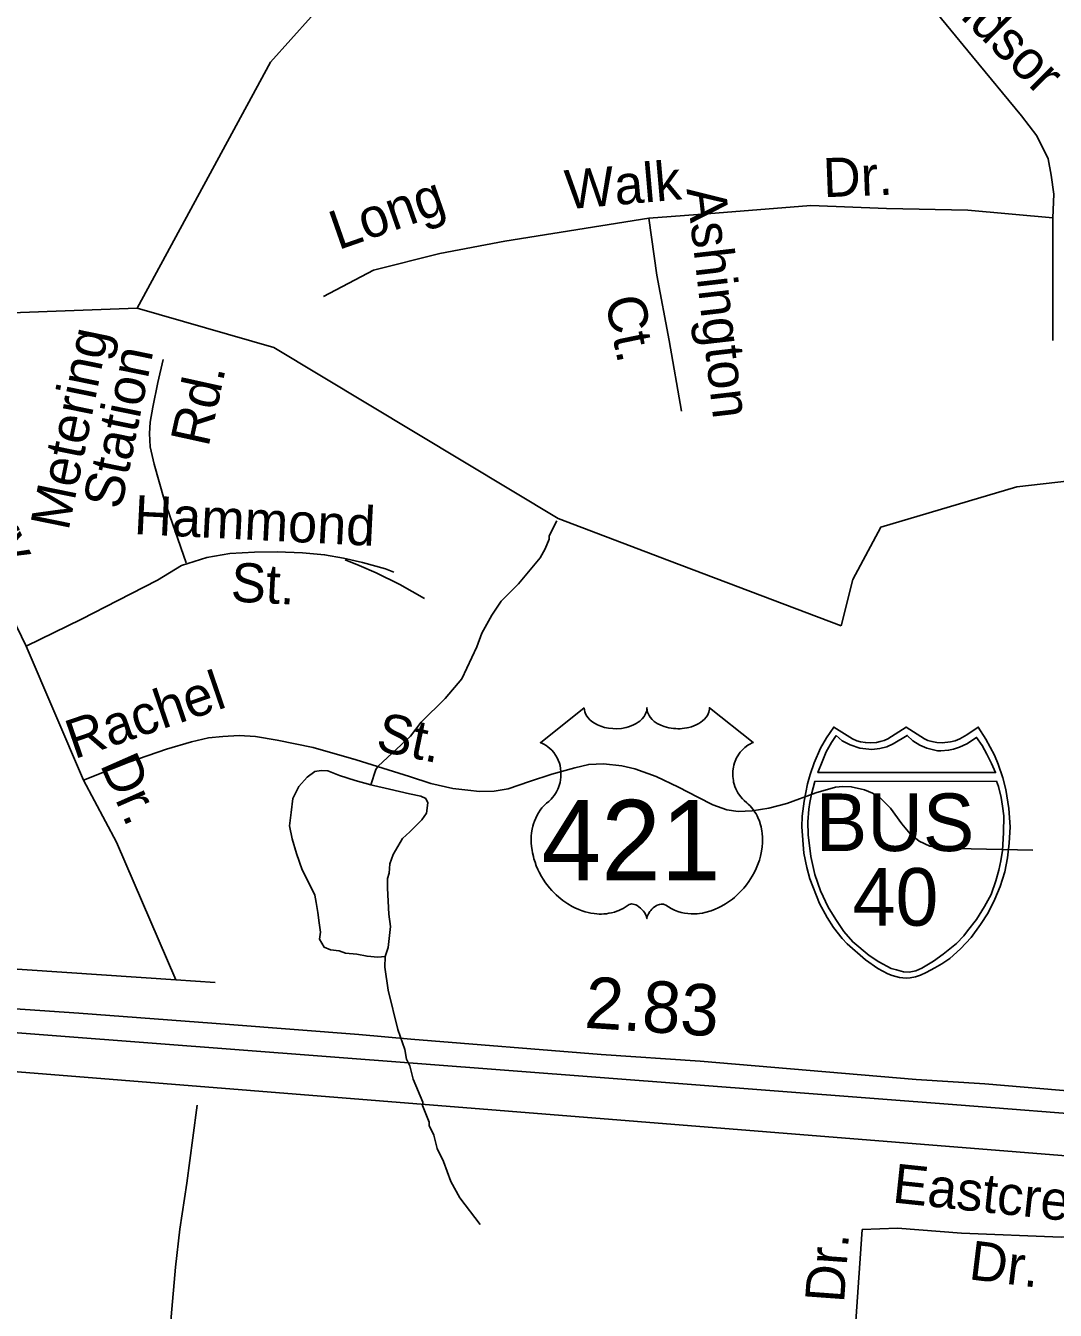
# Model space of a CAD drawing. Extents: x 1547597 to 1699558, y 810033 to 920809.
# Drawn here: x 1665395 to 1667896, y 861236 to 864357 of the extents above; entities that cross this region are included whole.
import ezdxf

# ---------------------------------------------------------------- set-up
doc = ezdxf.new("R2010")
doc.units = 0
for name, color, linetype in [('Exist Boundary Political City Limit New', 7, 'Continuous'), ('Exist Hydrographic Creek Single Shore', 7, 'Continuous'), ('Exist Hydrographic Misc Water Feature', 7, 'Continuous'), ('Exist Road Non-System Type 51', 7, 'Continuous'), ('Exist Road Non-System Type 51 Label', 7, 'Continuous'), ('Exist Road Primary Interstate Divided Center Attributed', 7, 'Continuous'), ('Exist Road Primary Interstate Mileage Hundredths English Label', 7, 'Continuous'), ('Exist Road Primary Interstate Service Attributed', 7, 'Continuous'), ('Exist Road Primary Interstate Shield CELL', 7, 'Continuous'), ('Exist Road Primary Interstate Shield Number Label', 7, 'Continuous'), ('Exist Road Primary US Shield CELL', 7, 'Continuous'), ('Exist Road Primary US Shield Number Label', 7, 'Continuous'), ('Map Preparation Boundary City Limit Buffer Line', 7, 'Continuous')]:
    doc.layers.add(name, color=color, linetype=linetype)

msp = doc.modelspace()

# ---------------------------------------------------------------- linework, layer by layer
at = {"layer": 'Exist Boundary Political City Limit New'}
msp.add_lwpolyline([(1671710.5, 860681.4), (1671540, 861321.4), (1663766.9, 861943.9)], dxfattribs=at)
at = {"layer": 'Exist Hydrographic Creek Single Shore'}
for points in [[(1665665.3, 863671.1), (1665989.4, 864268.5), (1666335.4, 864655.3), (1666520.4, 864753.3), (1666863.4, 864867.9), (1667133.3, 865031.2), (1667355.1, 865123.7), (1667713.5, 865223.5), (1667807, 865419)], [(1660607.7, 862290.8), (1660613.9, 862313.4), (1660754.2, 862685.3), (1660839, 863092.2), (1661483.3, 863253.9), (1661802.4, 863385.3), (1662350.6, 863472.3), (1662619.2, 863547.9), (1663068.3, 863812.5), (1663261.4, 863993.1), (1663404.1, 864047.8), (1663783.4, 863804.6), (1663998.4, 863741.1), (1664382.3, 863789.1), (1664726.4, 863883.8), (1664892.4, 863864), (1665049.4, 863703.3), (1665206.3, 863654.2), (1665665.3, 863671.1)], [(1667375.4, 862899), (1666958.4, 863057.2), (1666687.8, 863159.8), (1665997.4, 863575.7), (1665665.3, 863671.1)], [(1667375.4, 862899), (1667403.5, 863011.7), (1667471.6, 863138.5), (1667802.4, 863237.1), (1668022.4, 863262.1), (1668182.6, 863178.4), (1668245.9, 863086.8), (1668238.9, 862976.5), (1668276.4, 862819.1), (1668392.4, 862791.7), (1668431.5, 862730.3), (1668512.8, 862582.9), (1668559.7, 862470.1), (1668526.9, 862216.5), (1668599.6, 862045), (1668677.1, 861840.7), (1668754.3, 861764.2), (1669401.9, 861710.1), (1670424, 861642.2), (1670613.3, 861642.4), (1670706.9, 861533.2), (1671089.4, 861181.4)]]:
    msp.add_lwpolyline(points, dxfattribs=at)
at = {"layer": 'Exist Hydrographic Misc Water Feature'}
for points in [[(1666233.5, 862512.9), (1666244.9, 862549.8), (1666251, 862557.7), (1666329.4, 862631), (1666355.7, 862664.8), (1666414, 862722.3), (1666454.3, 862770), (1666490.8, 862847.6), (1666503, 862881.5), (1666527.3, 862925.2), (1666549.5, 862959), (1666591.8, 863000.7), (1666644.2, 863064.2), (1666656.3, 863086.1), (1666666.4, 863109.9), (1666666.5, 863117.9), (1666684.9, 863154.2)], [(1666233.5, 862512.9), (1666195, 862523.5), (1666156.8, 862535.5), (1666128.6, 862546.6), (1666112.5, 862547.6), (1666097.1, 862544.7), (1666078.5, 862531.2), (1666058.3, 862508.4), (1666043.5, 862479.5), (1666040, 862445.8), (1666035.8, 862413), (1666042.2, 862381.4), (1666052.6, 862346), (1666066.6, 862306), (1666082.3, 862274.4), (1666097.3, 862244.3), (1666100.2, 862226.7), (1666104.5, 862202.1), (1666107.9, 862177.5), (1666110.7, 862154.5), (1666108.3, 862137.6), (1666119.5, 862118.3), (1666135.5, 862112), (1666156.1, 862109.4), (1666171.4, 862103.9), (1666199, 862101.2), (1666224.2, 862096.3), (1666250.3, 862093.6), (1666267.9, 862095.8)], [(1666267.9, 862095.8), (1666275.1, 862117.1), (1666281, 862168.3), (1666276.8, 862198.3), (1666273.7, 862262), (1666274, 862284.9), (1666278, 862297.9), (1666279.1, 862320.9), (1666287.1, 862343.8), (1666309.7, 862382.5), (1666327.6, 862398.4), (1666357, 862427.9), (1666368.7, 862443.8), (1666371.3, 862469.2), (1666366.8, 862479.1), (1666354.6, 862485.5), (1666327.2, 862491.1), (1666278.2, 862502.5), (1666239.3, 862511.4), (1666233.5, 862512.9)], [(1666498.9, 861444.5), (1666449.4, 861508.9), (1666427.6, 861549.1), (1666410, 861597.2), (1666394.3, 861629.3), (1666386.5, 861661.4), (1666374.7, 861685.3), (1666374.7, 861693.3), (1666359, 861733.4), (1666359.1, 861741.4), (1666335.6, 861797.6), (1666327.8, 861829.7), (1666319.9, 861845.7), (1666316.1, 861869.7), (1666298.4, 861917.9), (1666275.1, 862013.9), (1666267.5, 862069.9), (1666267.9, 862095.8)]]:
    msp.add_lwpolyline(points, dxfattribs=at)
at = {"layer": 'Exist Road Non-System Type 51'}
msp.add_line((1665535, 862524.3), (1665396, 862849.9), dxfattribs=at)
for points in [[(1667429.6, 864711.3), (1667445.9, 864671.8), (1667473.8, 864603.6), (1667566.8, 864438.5), (1667694.6, 864282.6), (1667813.2, 864138.4), (1667850.4, 864089.5), (1667878.3, 864033.7), (1667885.3, 863994.1), (1667892.3, 863947.6), (1667889.9, 863890.2)], [(1667889.9, 863890.2), (1667683, 863908.8), (1667485.4, 863913.4), (1667301.7, 863920.4), (1667049.5, 863899.8), (1666908.3, 863889.7)], [(1666908.3, 863889.7), (1666558.8, 863833.9), (1666400.8, 863803.6), (1666239.5, 863763.2), (1666118.5, 863699.3)], [(1666908.3, 863889.7), (1666927.9, 863750.8), (1666957.6, 863592.2), (1666987.6, 863420.6)], [(1667889.9, 863890.2), (1667889.9, 863592.4)], [(1665784.3, 863052.5), (1665731.3, 863205.8), (1665707, 863292.1), (1665697.3, 863334.2), (1665695.3, 863366.2), (1665697.5, 863394.2), (1665703.8, 863430.1), (1665716.1, 863490.1), (1665728.4, 863546)], [(1665396, 862849.9), (1665266.1, 863116.2), (1665104.8, 863425.6)], [(1665396, 862849.9), (1665530.4, 862915), (1665618.5, 862960.5), (1665714.6, 863009.9), (1665772.9, 863045.6), (1665835, 863065.3), (1665891, 863075), (1665950.7, 863078.4), (1666006, 863079), (1666066.9, 863076), (1666120.9, 863071.7), (1666166.7, 863063.4), (1666212.5, 863053.2), (1666268.6, 863037.3), (1666288.6, 863029.6)], [(1666170.5, 863059.1), (1666204.9, 863045.9), (1666246, 863027.8), (1666303.8, 862999.4), (1666363.6, 862965.2)], [(1665535, 862524.3), (1665645.1, 862567.7), (1665737.2, 862599.2), (1665797.2, 862616.8), (1665839.2, 862626.6), (1665873.3, 862630.5), (1665913.2, 862632.3), (1665953.2, 862630.1), (1666005.2, 862621.6), (1666092.9, 862603.2), (1666197.1, 862573.2)], [(1666187.5, 862576), (1666197.1, 862573.2), (1666326.7, 862532.6), (1666378.6, 862516.3), (1666432.4, 862503.6), (1666468.5, 862499.7), (1666497.1, 862496.7), (1666532.5, 862497.4), (1666566.5, 862503.3), (1666618.5, 862520.8), (1666672.6, 862538.6), (1666728.6, 862554.2), (1666762.6, 862562.1), (1666798.6, 862563.8), (1666843.1, 862558.7), (1666874, 862551.9), (1666926.5, 862533.2), (1666980.2, 862506.9), (1667027.5, 862482.9), (1667063.9, 862464.4), (1667097.7, 862452.3), (1667125.6, 862448.1), (1667159.7, 862449.8), (1667199.6, 862455.6), (1667243.7, 862467.3), (1667313.9, 862492.9), (1667362, 862506.7), (1667379.6, 862508.4), (1667400, 862508), (1667431.9, 862500.3), (1667451.7, 862492.1), (1667469.7, 862482.1), (1667495.6, 862456), (1667523.2, 862417.8), (1667543.2, 862393.6), (1667565, 862375.7), (1667591, 862363.4), (1667614.9, 862359.3), (1667690.9, 862356.8), (1667840.7, 862353.9)], [(1665759.6, 862039.2), (1665615.7, 862373), (1665535, 862524.3)], [(1665723, 860949.6), (1665741.3, 861113.3), (1665748.4, 861219.8), (1665758.7, 861341), (1665769.2, 861432.9), (1665785.8, 861544.8), (1665800.5, 861654.7), (1665810.9, 861734.6)], [(1667426.4, 861432.1), (1667365.2, 860541.1)], [(1668187.9, 861416.9), (1667909.9, 861413.8), (1667668.1, 861423), (1667512.1, 861435.2), (1667426.4, 861432.1)]]:
    msp.add_lwpolyline(points, dxfattribs=at)
at = {"layer": 'Exist Road Primary Interstate Divided Center Attributed'}
for points in [[(1662594.5, 862125.2), (1664237.4, 862001.9), (1665247.3, 861919.9), (1667667.1, 861734.4), (1668017.4, 861706.8), (1668243.5, 861689.4), (1668529.1, 861667.2), (1668881.1, 861640.4), (1669197.7, 861616.5), (1669434.3, 861595.9), (1669586.8, 861583.5), (1669966.8, 861555.5), (1670383.3, 861525), (1670591.9, 861508.1), (1670958.1, 861480.1), (1671292.7, 861456.1), (1671513.3, 861435.5), (1671822.8, 861413.3)], [(1667954, 861766.9), (1667724.8, 861785.9), (1667557.7, 861796.9), (1667032.7, 861841.1), (1666792.9, 861857.2), (1666330.2, 861895.1), (1666204.2, 861906.2), (1665890.2, 861930.1), (1665523.9, 861957.5), (1665072.7, 861988.4), (1664663.8, 862022.5), (1664268.3, 862052.2), (1663625.5, 862102.4)]]:
    msp.add_lwpolyline(points, dxfattribs=at)
at = {"layer": 'Exist Road Primary Interstate Service Attributed'}
msp.add_lwpolyline([(1662476.2, 862423), (1662545, 862393.1), (1662584.7, 862370.2), (1662655.5, 862287.6), (1662733.8, 862265.5), (1663544.3, 862195.9), (1663652.2, 862192.4), (1664434.2, 862128.4), (1664662.9, 862112.3), (1665759.6, 862039.2), (1665854.7, 862032)], dxfattribs=at)
at = {"layer": 'Exist Road Primary Interstate Shield CELL'}
for points in [[(1667533.5, 862042.7), (1667542.9, 862043.6), (1667555.7, 862046.1), (1667568, 862050.2), (1667582.2, 862056.4), (1667603, 862068), (1667619.7, 862077.8), (1667639.1, 862090.8), (1667665.2, 862114.5), (1667691.2, 862141.9), (1667714.2, 862173), (1667732.5, 862202), (1667748.6, 862235.1), (1667762, 862266), (1667772.7, 862301.3), (1667779.7, 862335.6), (1667783.3, 862371.3), (1667785.7, 862410.9), (1667783, 862455.4), (1667775.2, 862501), (1667768, 862529.3), (1667756.9, 862563.3), (1667748, 862584.9), (1667727.1, 862623.4), (1667708.4, 862653), (1667681.1, 862633.8), (1667663.4, 862624.4), (1667652.5, 862619.5), (1667641.4, 862617.3), (1667620.9, 862614.8), (1667608, 862615.4), (1667596, 862618.1), (1667585.9, 862620.3), (1667577.7, 862624.4), (1667533.5, 862653), (1667489.2, 862624.4), (1667479.9, 862620.1), (1667470.4, 862618.1), (1667461.2, 862615.6), (1667446.1, 862614.8), (1667434.5, 862615.2), (1667422.7, 862617.3), (1667413.3, 862619.3), (1667402.8, 862624.4), (1667357.6, 862653), (1667339.9, 862627.2), (1667325.5, 862601.8), (1667310.1, 862565.9), (1667300.6, 862538.1), (1667293.7, 862515.2), (1667285.4, 862473.3), (1667281.1, 862436.7), (1667280.3, 862410.9), (1667285.1, 862346.3), (1667292.1, 862312), (1667299.3, 862284.2), (1667323.2, 862224.2), (1667341.2, 862190.5), (1667356.6, 862166.4), (1667378.1, 862139.2), (1667389.8, 862126.2), (1667434.6, 862087.1), (1667464.6, 862066.6), (1667488.5, 862053.7), (1667499.7, 862049.5), (1667517.3, 862044.6)], [(1667363, 862632.2), (1667352, 862615.3), (1667339.3, 862592.5), (1667329.2, 862568.8), (1667318.9, 862542.6), (1667750.4, 862542.5), (1667740.4, 862564.9), (1667729.6, 862587.4), (1667718.3, 862608), (1667704.6, 862627.9), (1667680.4, 862612.6), (1667662.8, 862604.3), (1667648.6, 862599.4), (1667636.6, 862596.7), (1667618, 862595.2), (1667609.7, 862595.7), (1667583.8, 862601.6), (1667566.2, 862608.8), (1667549.5, 862619.9), (1667536, 862632.7), (1667501.8, 862612), (1667486.7, 862605.3), (1667469.2, 862600.8), (1667450.1, 862598.4), (1667420.7, 862601.6), (1667397.6, 862609.6), (1667377.8, 862619.9)], [(1667753, 862521.2), (1667757.6, 862509), (1667763.9, 862481.9), (1667767.3, 862461.1), (1667770.7, 862437.1), (1667769.5, 862396), (1667767.5, 862353.4), (1667763.6, 862328.2), (1667758.4, 862305.2), (1667751.2, 862279.8), (1667739.7, 862246), (1667723.8, 862217.3), (1667703.9, 862185.5), (1667682.4, 862157.6), (1667673.1, 862146), (1667655.4, 862127.4), (1667623.2, 862101.5), (1667599.6, 862083.9), (1667571.5, 862067.3), (1667557.2, 862060.9), (1667540.5, 862057.4), (1667526.8, 862058.4), (1667510.2, 862062.8), (1667496.7, 862066.5), (1667467.3, 862082.4), (1667443.4, 862098.3), (1667403.7, 862131), (1667382.2, 862156.1), (1667362.2, 862185.5), (1667344.3, 862215.6), (1667325.2, 862255.2), (1667311.8, 862295.1), (1667302, 862338.2), (1667295.4, 862390.8), (1667294.6, 862422.9), (1667296.6, 862453.8), (1667299.5, 862469.9), (1667303.4, 862490), (1667311.3, 862521)]]:
    msp.add_lwpolyline(points, close=True, dxfattribs=at)
at = {"layer": 'Exist Road Primary US Shield CELL'}
msp.add_lwpolyline([(1666751.5, 862699.7), (1666751.8, 862695.3), (1666752.9, 862690.1), (1666753.7, 862687.4), (1666756.1, 862682.3), (1666760.1, 862676.2), (1666765.8, 862670.2), (1666772.1, 862665), (1666776.4, 862662.2), (1666783.6, 862658.3), (1666791.8, 862654.9), (1666801, 862652.2), (1666810.4, 862650.4), (1666820.6, 862649.2), (1666830.7, 862649), (1666841.6, 862649.9), (1666853.7, 862652.2), (1666859.3, 862653.6), (1666865.5, 862655.8), (1666871.2, 862658.1), (1666877.6, 862661.5), (1666882.7, 862664.8), (1666886.6, 862667.7), (1666892.3, 862673.1), (1666896.8, 862678.7), (1666898.7, 862681.8), (1666900.3, 862684.8), (1666902.5, 862691.2), (1666903.2, 862694.1), (1666903.6, 862699.9), (1666904, 862695), (1666904.5, 862691.9), (1666905.3, 862688.9), (1666906.5, 862685.7), (1666908.8, 862681.2), (1666911.3, 862677.4), (1666916.1, 862671.8), (1666919, 862669.1), (1666921.7, 862666.9), (1666928.9, 862661.9), (1666937.4, 862657.6), (1666941.5, 862655.8), (1666945.8, 862654.3), (1666951.2, 862652.7), (1666956.8, 862651.4), (1666962.3, 862650.4), (1666967.9, 862649.6), (1666973.7, 862649.2), (1666978.4, 862649), (1666984.2, 862649.1), (1666989.5, 862649.4), (1666995, 862650), (1667001, 862651), (1667005.8, 862652.1), (1667012.2, 862653.8), (1667018, 862655.9), (1667023.1, 862658.1), (1667029.7, 862661.5), (1667035, 862664.9), (1667038.9, 862668), (1667043.6, 862672.3), (1667048, 862677.4), (1667050.5, 862681.1), (1667052.4, 862684.9), (1667054.1, 862688.9), (1667055.1, 862693.2), (1667055.6, 862696.9), (1667055.7, 862700.1), (1667162, 862615.4), (1667159.5, 862614.4), (1667153.7, 862611.6), (1667149.1, 862608.9), (1667141.8, 862603.8), (1667138.7, 862600.9), (1667135.5, 862598), (1667132.6, 862594.8), (1667130.1, 862591.9), (1667127, 862587.6), (1667124.3, 862583.3), (1667121.6, 862578.6), (1667119.6, 862574.6), (1667116.3, 862566), (1667114.7, 862560.6), (1667113.7, 862556), (1667112.5, 862546.6), (1667112.2, 862542), (1667112.2, 862537.6), (1667112.4, 862532.9), (1667112.9, 862528.3), (1667113.7, 862523.6), (1667114.4, 862519.5), (1667115.7, 862514.4), (1667117.6, 862508.5), (1667120, 862502.8), (1667124.8, 862493.5), (1667131.1, 862484.1), (1667135.5, 862478.9), (1667139.9, 862474.3), (1667146.5, 862468.8), (1667150, 862465.7), (1667154.1, 862461.6), (1667160.7, 862453.9), (1667163.4, 862450.2), (1667166.2, 862446.1), (1667168.7, 862441.9), (1667171.2, 862437.4), (1667173.2, 862433.4), (1667176.9, 862424.3), (1667179.7, 862415.5), (1667180.9, 862410.8), (1667182.9, 862400.4), (1667183.7, 862395.3), (1667184.5, 862385.1), (1667184.5, 862372.8), (1667183.6, 862361.1), (1667181.4, 862347.5), (1667179.5, 862339.3), (1667176.8, 862329.8), (1667174.1, 862321.6), (1667169.2, 862309.5), (1667164.9, 862300.7), (1667159.3, 862290.4), (1667155.5, 862284.2), (1667151, 862277.5), (1667145.4, 862269.9), (1667138.9, 862261.7), (1667131.1, 862253.1), (1667124.7, 862246.7), (1667116.4, 862239.3), (1667111.4, 862235.2), (1667104.3, 862229.8), (1667094.5, 862223.3), (1667084.8, 862217.7), (1667076.6, 862213.5), (1667069.3, 862210.3), (1667059.9, 862206.7), (1667044.2, 862202.4), (1667038.5, 862201.2), (1667031.7, 862200.2), (1667025.4, 862199.6), (1667019.2, 862199.2), (1667010.9, 862199.2), (1667002.7, 862199.8), (1666994.9, 862201), (1666986.8, 862202.7), (1666978.4, 862205.2), (1666970.7, 862208.2), (1666962.9, 862212), (1666949.7, 862220.3), (1666945.9, 862222.3), (1666943.8, 862222.9), (1666938.7, 862223.1), (1666933.9, 862222.1), (1666929, 862220.2), (1666926.1, 862218.6), (1666922.2, 862216), (1666919.2, 862213.7), (1666915.5, 862210.2), (1666913, 862207.3), (1666911.1, 862205), (1666907.4, 862199.2), (1666906.1, 862196.4), (1666904.7, 862192.9), (1666903.5, 862187.6), (1666901.8, 862194.2), (1666899.9, 862198.6), (1666897.6, 862202.4), (1666895.2, 862205.7), (1666891.5, 862210), (1666888.2, 862213.2), (1666884.2, 862216.5), (1666879.9, 862219.1), (1666876.5, 862220.8), (1666873.4, 862222), (1666869.5, 862222.9), (1666866.4, 862223.2), (1666863.8, 862223.1), (1666860.3, 862222.3), (1666855.5, 862218.9), (1666850.9, 862215.7), (1666846, 862212.6), (1666840.1, 862209.5), (1666835.7, 862207.5), (1666830.6, 862205.5), (1666824.6, 862203.5), (1666818, 862201.8), (1666811.3, 862200.5), (1666805.4, 862199.5), (1666799.1, 862199), (1666793.4, 862198.8), (1666787.4, 862198.8), (1666781.8, 862199.3), (1666775.4, 862199.8), (1666767.3, 862201), (1666760.7, 862202.5), (1666753.6, 862204.4), (1666746.4, 862206.7), (1666738.7, 862209.6), (1666729, 862213.8), (1666722.3, 862217.3), (1666711.7, 862223.4), (1666699.3, 862232), (1666689.9, 862239.6), (1666683, 862245.8), (1666672.9, 862256.1), (1666667, 862262.8), (1666657.7, 862274.9), (1666651.7, 862283.6), (1666647.9, 862290), (1666642.2, 862300.3), (1666639.1, 862306.8), (1666635.1, 862316.2), (1666631.9, 862324.8), (1666629.3, 862333), (1666627.9, 862338.2), (1666625.9, 862347.3), (1666624.6, 862353.8), (1666623.4, 862362.6), (1666622.8, 862372), (1666622.7, 862380.6), (1666622.9, 862387.7), (1666623.7, 862396.1), (1666625.1, 862404.9), (1666626.8, 862412.5), (1666628.3, 862418), (1666630.6, 862424.7), (1666633.6, 862432), (1666637.1, 862439), (1666640.5, 862444.9), (1666644.7, 862451.2), (1666648.8, 862456.5), (1666654.2, 862462.4), (1666659.9, 862467.8), (1666665.1, 862472), (1666671.2, 862478), (1666674.4, 862481.7), (1666678.3, 862486.8), (1666681.3, 862491.5), (1666683.8, 862495.7), (1666687, 862501.9), (1666689, 862506.5), (1666691.4, 862513.7), (1666692.6, 862518.7), (1666693.9, 862525.2), (1666694.7, 862531.3), (1666695, 862538.9), (1666694.8, 862545.2), (1666694, 862552.5), (1666692.6, 862559.5), (1666691, 862565.7), (1666688.3, 862572.7), (1666685.9, 862577.9), (1666681.9, 862584.9), (1666677.3, 862591.3), (1666672.7, 862596.6), (1666667.9, 862601.3), (1666663.4, 862604.8), (1666659.1, 862607.9), (1666653.7, 862611.2), (1666648.5, 862613.7), (1666645.2, 862615.1)], close=True, dxfattribs=at)
at = {"layer": 'Map Preparation Boundary City Limit Buffer Line'}
msp.add_lwpolyline([(1671710.5, 860681.4), (1671540, 861321.4), (1663766.9, 861943.9)], dxfattribs=at)

# ---------------------------------------------------------------- texts
at = {"layer": 'Exist Road Non-System Type 51 Label'}
for s, rotation, p in [('Windsor', 315.0503, (1667528, 864512.3)), ('Dr.', 2.2184, (1667333, 863940.3)), ('Walk', 4.9612, (1666708.7, 863911)), ('Long', 19.2825, (1666153.9, 863811.6)), ('Ashington', 276.614, (1666999.9, 863960.5)), ('Ct.', 281.6814, (1666801.6, 863692.3)), ('Metering', 78.4811, (1665498.6, 863127.9)), ('Station', 78.4811, (1665626.2, 863179.1)), ('Rd.', 77.5665, (1665838.5, 863331.3)), ('Gerry', 296.4289, (1665202.2, 863325.4)), ('Hammond', 357.1473, (1665656.6, 863122.2)), ('St.', 357.1473, (1665891.7, 862958.3)), ('Rachel', 18.9088, (1665512.7, 862574.5)), ('St.', 348.1542, (1666242.5, 862597)), ('Dr.', 293.7983, (1665574.4, 862561.7)), ('Eastcrest', 353.9332, (1667497.8, 861498.2)), ('Dr.', 85.8373, (1667382.4, 861252.5)), ('Dr.', 353.0547, (1667683.4, 861311.5))]:
    msp.add_text(s, height=95, rotation=rotation, dxfattribs=at).set_placement(p)
at = {"layer": 'Exist Road Primary Interstate Mileage Hundredths English Label'}
msp.add_text('2.83', height=125, rotation=356.1541, dxfattribs=at).set_placement((1666750.1, 861922.7))
at = {"layer": 'Exist Road Primary Interstate Shield Number Label'}
for s, p in [('BUS', (1667314, 862351.7)), ('40', (1667403.4, 862170.4))]:
    msp.add_text(s, height=140, dxfattribs=at).set_placement(p)
at = {"layer": 'Exist Road Primary US Shield Number Label'}
msp.add_text('421', height=195, dxfattribs=at).set_placement((1666647.6, 862281))

doc.saveas('drawing.dxf')
